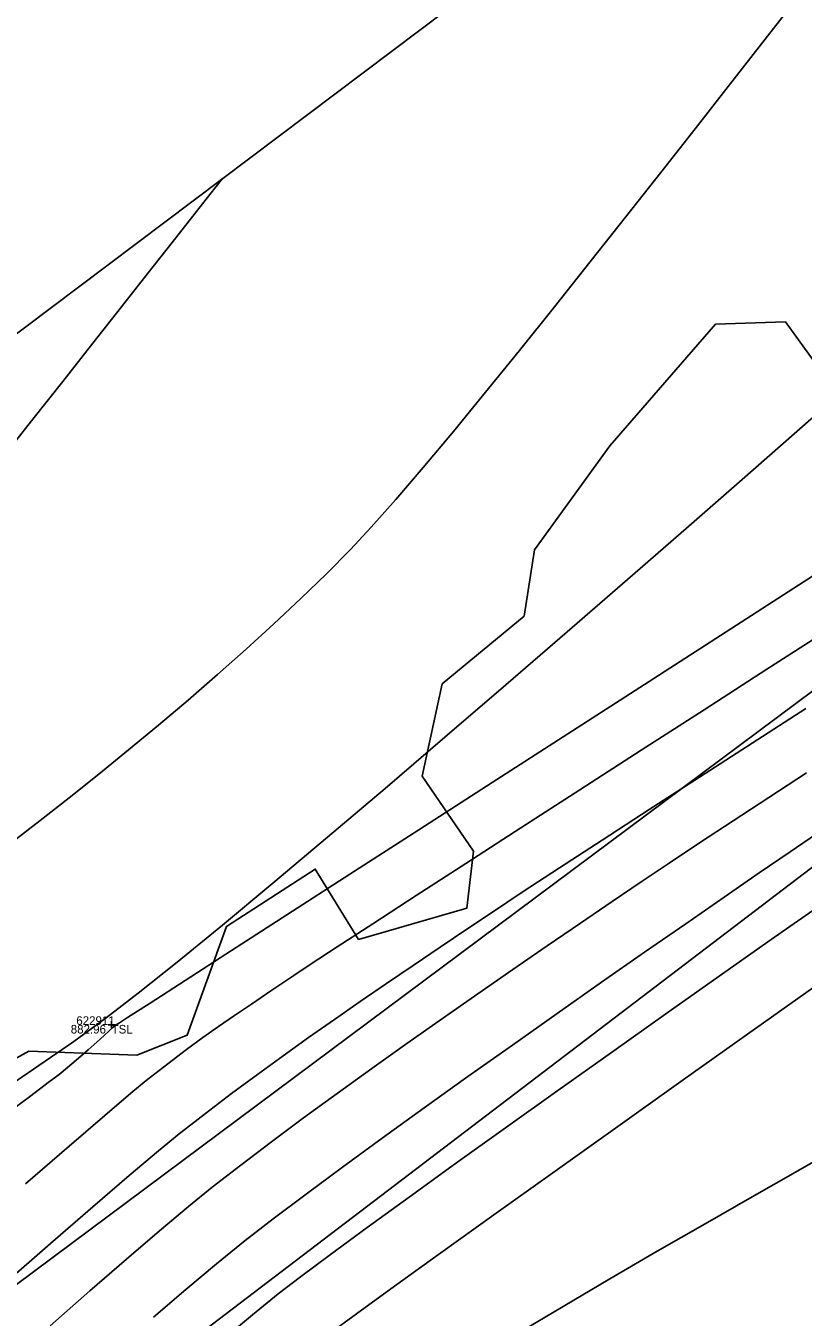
# Model space of a CAD drawing. Extents: x 1957117 to 1971063, y 701601 to 715861.
# Drawn here: x 1968019.7 to 1968051.3, y 710497.5 to 710549.9 of the extents above; entities that cross this region are included whole.
import ezdxf

# ---------------------------------------------------------------- set-up
doc = ezdxf.new("R2010")
doc.units = 0
for name, color, linetype in [('DT_X_Contour_Major', 7, 'Continuous'), ('DT_X_Contour_Minor', 7, 'Continuous'), ('DT_X_TIN_Hull', 7, 'Continuous'), ('PV_P_Drive', 7, 'Continuous'), ('PV_P_Shoulder', 7, 'Continuous'), ('RS_Raster1', 7, 'Continuous'), ('RW_X_Esmt_RR', 7, 'Continuous'), ('SC_Scratch1', 7, 'Continuous'), ('SC_Shading5', 7, 'Continuous'), ('VG_X_Tree_Line_Rt', 7, 'Continuous')]:
    doc.layers.add(name, color=color, linetype=linetype)

msp = doc.modelspace()

# ---------------------------------------------------------------- linework, layer by layer
at = {"layer": 'DT_X_Contour_Major'}
for points in [[(1968018.622, 710532.274), (1968019.905, 710533.893), (1968021.172, 710535.496), (1968022.399, 710537.053), (1968023.565, 710538.534), (1968024.646, 710539.908), (1968025.62, 710541.146), (1968026.463, 710542.218), (1968027.153, 710543.093), (1968027.667, 710543.742)], [(1968018.622, 710532.274), (1968019.905, 710533.893), (1968021.172, 710535.496), (1968022.399, 710537.053), (1968023.565, 710538.534), (1968024.646, 710539.908), (1968025.62, 710541.146), (1968026.463, 710542.218), (1968027.153, 710543.093), (1968027.667, 710543.742)], [(1968018.733, 710498.774), (1968020.671, 710500.464), (1968022.4, 710501.963), (1968023.878, 710503.231), (1968025.061, 710504.229), (1968025.906, 710504.919), (1968026.98, 710505.755), (1968028.039, 710506.559), (1968029.089, 710507.338), (1968030.132, 710508.096), (1968031.174, 710508.839), (1968032.22, 710509.571), (1968033.273, 710510.299), (1968034.339, 710511.028), (1968035.421, 710511.763), (1968036.524, 710512.51), (1968037.653, 710513.273), (1968038.605, 710513.91), (1968039.862, 710514.739), (1968041.38, 710515.732), (1968043.116, 710516.862), (1968045.029, 710518.101), (1968047.074, 710519.423), (1968049.209, 710520.799), (1968051.391, 710522.202)], [(1968018.733, 710498.774), (1968020.671, 710500.464), (1968022.4, 710501.963), (1968023.878, 710503.231), (1968025.061, 710504.229), (1968025.906, 710504.919), (1968026.98, 710505.755), (1968028.039, 710506.559), (1968029.089, 710507.338), (1968030.132, 710508.096), (1968031.174, 710508.839), (1968032.22, 710509.571), (1968033.273, 710510.299), (1968034.339, 710511.028), (1968035.421, 710511.763), (1968036.524, 710512.51), (1968037.653, 710513.273), (1968038.605, 710513.91), (1968039.862, 710514.739), (1968041.38, 710515.732), (1968043.116, 710516.862), (1968045.029, 710518.101), (1968047.074, 710519.423), (1968049.209, 710520.799), (1968051.391, 710522.202)], [(1968052.84, 710504.437), (1968051.072, 710503.423), (1968049.214, 710502.362), (1968047.297, 710501.266), (1968045.354, 710500.15), (1968043.417, 710499.028), (1968041.519, 710497.912), (1968039.692, 710496.818)], [(1968052.84, 710504.437), (1968051.072, 710503.423), (1968049.214, 710502.362), (1968047.297, 710501.266), (1968045.354, 710500.15), (1968043.417, 710499.028), (1968041.519, 710497.912), (1968039.692, 710496.818)]]:
    msp.add_lwpolyline(points, dxfattribs=at)
at = {"layer": 'DT_X_Contour_Minor'}
for points in [[(1968050.659, 710550.581), (1968049.494, 710549.092), (1968048.231, 710547.478), (1968046.891, 710545.768), (1968045.494, 710543.99), (1968044.061, 710542.171), (1968042.612, 710540.341), (1968041.167, 710538.527), (1968039.746, 710536.758), (1968038.371, 710535.062), (1968037.06, 710533.467), (1968035.834, 710532.002), (1968034.714, 710530.695), (1968033.72, 710529.575), (1968032.873, 710528.668), (1968031.894, 710527.683), (1968030.854, 710526.676), (1968029.763, 710525.654), (1968028.629, 710524.621), (1968027.461, 710523.586), (1968026.269, 710522.553), (1968025.061, 710521.53), (1968023.847, 710520.523), (1968022.636, 710519.537), (1968021.438, 710518.579), (1968020.26, 710517.656), (1968019.113, 710516.773)], [(1968050.659, 710550.581), (1968049.494, 710549.092), (1968048.231, 710547.478), (1968046.891, 710545.768), (1968045.494, 710543.99), (1968044.061, 710542.171), (1968042.612, 710540.341), (1968041.167, 710538.527), (1968039.746, 710536.758), (1968038.371, 710535.062), (1968037.06, 710533.467), (1968035.834, 710532.002), (1968034.714, 710530.695), (1968033.72, 710529.575), (1968032.873, 710528.668), (1968031.894, 710527.683), (1968030.854, 710526.676), (1968029.763, 710525.654), (1968028.629, 710524.621), (1968027.461, 710523.586), (1968026.269, 710522.553), (1968025.061, 710521.53), (1968023.847, 710520.523), (1968022.636, 710519.537), (1968021.438, 710518.579), (1968020.26, 710517.656), (1968019.113, 710516.773)], [(1968052.851, 710535.059), (1968050.925, 710533.367), (1968048.806, 710531.511), (1968046.534, 710529.527), (1968044.148, 710527.453), (1968041.69, 710525.323), (1968039.2, 710523.174), (1968036.717, 710521.043), (1968034.283, 710518.964), (1968031.937, 710516.975), (1968029.719, 710515.112), (1968027.67, 710513.41), (1968025.83, 710511.906), (1968024.239, 710510.635), (1968022.938, 710509.635), (1968021.621, 710508.682), (1968019.984, 710507.548), (1968018.069, 710506.258)], [(1968052.851, 710535.059), (1968050.925, 710533.367), (1968048.806, 710531.511), (1968046.534, 710529.527), (1968044.148, 710527.453), (1968041.69, 710525.323), (1968039.2, 710523.174), (1968036.717, 710521.043), (1968034.283, 710518.964), (1968031.937, 710516.975), (1968029.719, 710515.112), (1968027.67, 710513.41), (1968025.83, 710511.906), (1968024.239, 710510.635), (1968022.938, 710509.635), (1968021.621, 710508.682), (1968019.984, 710507.548), (1968018.069, 710506.258)], [(1968018.603, 710505.531), (1968019.816, 710506.432), (1968020.637, 710507.045), (1968021.021, 710507.337), (1968021.627, 710507.84), (1968022.2, 710508.339), (1968022.691, 710508.777), (1968023.048, 710509.1), (1968023.22, 710509.253), (1968023.347, 710509.348), (1968023.479, 710509.437), (1968023.811, 710509.652), (1968024.726, 710510.241), (1968026.156, 710511.162), (1968028.032, 710512.37), (1968030.287, 710513.822), (1968032.85, 710515.473), (1968035.655, 710517.279), (1968038.633, 710519.196), (1968041.715, 710521.18), (1968044.833, 710523.187), (1968047.919, 710525.173), (1968050.903, 710527.094), (1968053.719, 710528.906)], [(1968018.603, 710505.531), (1968019.816, 710506.432), (1968020.637, 710507.045), (1968021.021, 710507.337), (1968021.627, 710507.84), (1968022.2, 710508.339), (1968022.691, 710508.777), (1968023.048, 710509.1), (1968023.22, 710509.253), (1968023.347, 710509.348), (1968023.479, 710509.437), (1968023.811, 710509.652), (1968024.726, 710510.241), (1968026.156, 710511.162), (1968028.032, 710512.37), (1968030.287, 710513.822), (1968032.85, 710515.473), (1968035.655, 710517.279), (1968038.633, 710519.196), (1968041.715, 710521.18), (1968044.833, 710523.187), (1968047.919, 710525.173), (1968050.903, 710527.094), (1968053.719, 710528.906)], [(1968019.655, 710502.887), (1968021.438, 710504.43), (1968022.884, 710505.674), (1968023.942, 710506.574), (1968024.563, 710507.086), (1968025.446, 710507.775), (1968026.202, 710508.348), (1968026.876, 710508.842), (1968027.511, 710509.292), (1968028.153, 710509.732), (1968028.846, 710510.199), (1968029.636, 710510.729), (1968030.566, 710511.355), (1968031.241, 710511.804), (1968032.331, 710512.517), (1968033.783, 710513.462), (1968035.548, 710514.606), (1968037.573, 710515.916), (1968039.807, 710517.358), (1968042.2, 710518.901), (1968044.699, 710520.511), (1968047.254, 710522.155), (1968049.814, 710523.801), (1968052.327, 710525.415)], [(1968019.655, 710502.887), (1968021.438, 710504.43), (1968022.884, 710505.674), (1968023.942, 710506.574), (1968024.563, 710507.086), (1968025.446, 710507.775), (1968026.202, 710508.348), (1968026.876, 710508.842), (1968027.511, 710509.292), (1968028.153, 710509.732), (1968028.846, 710510.199), (1968029.636, 710510.729), (1968030.566, 710511.355), (1968031.241, 710511.804), (1968032.331, 710512.517), (1968033.783, 710513.462), (1968035.548, 710514.606), (1968037.573, 710515.916), (1968039.807, 710517.358), (1968042.2, 710518.901), (1968044.699, 710520.511), (1968047.254, 710522.155), (1968049.814, 710523.801), (1968052.327, 710525.415)], [(1968020.657, 710497.128), (1968022.272, 710498.542), (1968023.766, 710499.838), (1968025.112, 710500.989), (1968026.282, 710501.969), (1968027.248, 710502.751), (1968028.412, 710503.655), (1968029.657, 710504.598), (1968030.969, 710505.572), (1968032.335, 710506.569), (1968033.741, 710507.58), (1968035.172, 710508.597), (1968036.615, 710509.612), (1968038.056, 710510.617), (1968039.481, 710511.602), (1968040.875, 710512.561), (1968042.226, 710513.484), (1968043.519, 710514.364), (1968044.739, 710515.192), (1968045.839, 710515.93), (1968047.077, 710516.753), (1968048.435, 710517.646), (1968049.89, 710518.597), (1968051.422, 710519.593)], [(1968020.657, 710497.128), (1968022.272, 710498.542), (1968023.766, 710499.838), (1968025.112, 710500.989), (1968026.282, 710501.969), (1968027.248, 710502.751), (1968028.412, 710503.655), (1968029.657, 710504.598), (1968030.969, 710505.572), (1968032.335, 710506.569), (1968033.741, 710507.58), (1968035.172, 710508.597), (1968036.615, 710509.612), (1968038.056, 710510.617), (1968039.481, 710511.602), (1968040.875, 710512.561), (1968042.226, 710513.484), (1968043.519, 710514.364), (1968044.739, 710515.192), (1968045.839, 710515.93), (1968047.077, 710516.753), (1968048.435, 710517.646), (1968049.89, 710518.597), (1968051.422, 710519.593)], [(1968024.861, 710497.468), (1968026.178, 710498.599), (1968027.426, 710499.644), (1968028.591, 710500.584), (1968029.737, 710501.471), (1968031.068, 710502.474), (1968032.554, 710503.573), (1968034.166, 710504.748), (1968035.874, 710505.979), (1968037.65, 710507.248), (1968039.464, 710508.534), (1968041.287, 710509.819), (1968043.088, 710511.082), (1968044.84, 710512.303), (1968046.513, 710513.464), (1968048.078, 710514.545), (1968049.504, 710515.526), (1968050.763, 710516.387), (1968051.826, 710517.11)], [(1968024.861, 710497.468), (1968026.178, 710498.599), (1968027.426, 710499.644), (1968028.591, 710500.584), (1968029.737, 710501.471), (1968031.068, 710502.474), (1968032.554, 710503.573), (1968034.166, 710504.748), (1968035.874, 710505.979), (1968037.65, 710507.248), (1968039.464, 710508.534), (1968041.287, 710509.819), (1968043.088, 710511.082), (1968044.84, 710512.303), (1968046.513, 710513.464), (1968048.078, 710514.545), (1968049.504, 710515.526), (1968050.763, 710516.387), (1968051.826, 710517.11)], [(1968027.85, 710496.702), (1968028.885, 710497.571), (1968029.933, 710498.417), (1968030.845, 710499.117), (1968032.064, 710500.026), (1968033.549, 710501.114), (1968035.257, 710502.353), (1968037.147, 710503.714), (1968039.178, 710505.167), (1968041.308, 710506.684), (1968043.496, 710508.236), (1968045.699, 710509.795), (1968047.877, 710511.331), (1968049.987, 710512.815), (1968051.989, 710514.219)], [(1968027.85, 710496.702), (1968028.885, 710497.571), (1968029.933, 710498.417), (1968030.845, 710499.117), (1968032.064, 710500.026), (1968033.549, 710501.114), (1968035.257, 710502.353), (1968037.147, 710503.714), (1968039.178, 710505.167), (1968041.308, 710506.684), (1968043.496, 710508.236), (1968045.699, 710509.795), (1968047.877, 710511.331), (1968049.987, 710512.815), (1968051.989, 710514.219)], [(1968031.967, 710496.772), (1968033.114, 710497.613), (1968034.659, 710498.731), (1968036.544, 710500.085), (1968038.71, 710501.635), (1968041.1, 710503.34), (1968043.654, 710505.158), (1968046.316, 710507.048), (1968049.025, 710508.971), (1968051.726, 710510.884)], [(1968031.967, 710496.772), (1968033.114, 710497.613), (1968034.659, 710498.731), (1968036.544, 710500.085), (1968038.71, 710501.635), (1968041.1, 710503.34), (1968043.654, 710505.158), (1968046.316, 710507.048), (1968049.025, 710508.971), (1968051.726, 710510.884)]]:
    msp.add_lwpolyline(points, dxfattribs=at)
at = {"layer": 'DT_X_TIN_Hull'}
msp.add_lwpolyline([(1968085.786, 710587.631), (1968048.374, 710559.321), (1968008.022, 710528.961), (1967964.863, 710496.371), (1967926.506, 710467.561), (1967887.113, 710437.416), (1967847.789, 710407.195), (1967807.487, 710375.982), (1967766.853, 710344.714), (1967763.635, 710342.334), (1967729.675, 710316.377), (1967688.906, 710284.998), (1967647.617, 710253.044)], dxfattribs=at)
at = {"layer": 'PV_P_Drive'}
for p, q in [((1968023.16, 710509.497), (1968023.16, 710509.205)), ((1968023.014, 710509.351), (1968023.306, 710509.351)), ((1968023.16, 710509.351), (1968023.16, 710509.351))]:
    msp.add_line(p, q, dxfattribs=at)
at = {"layer": 'RW_X_Esmt_RR'}
msp.add_line((1967242.069, 709899.693), (1968426.396, 710800.927), dxfattribs=at)
msp.add_lwpolyline([(1968171.056, 710611.87), (1967279.514, 709947.668)], dxfattribs=at)
at = {"layer": 'SC_Shading5'}
for points in [[(1963589.678, 706586.994), (1963626.625, 706689.548), (1963651.76, 706746.832), (1963668.09, 706778.596), (1963682.768, 706805.402), (1963734.424, 706911.594), (1963826.849, 707116.717), (1963877.258, 707215.645), (1963964.981, 707354.472), (1964070.526, 707509.355), (1964132.574, 707601.994), (1964163.9, 707642.169), (1964191.2, 707685.167), (1964278.98, 707807.131), (1964326.11, 707874.364), (1964396.427, 707968.962), (1964508.519, 708133.679), (1964655.588, 708336.552), (1964745.319, 708429.172), (1964840.327, 708522.317), (1964988.178, 708660.245), (1965089.796, 708739.041), (1965251.743, 708835.216), (1965415.807, 708922.048), (1965866.2, 709149.38), (1966173.543, 709294.131), (1966283.627, 709338.196), (1966534.003, 709419.214), (1966689.084, 709471.266), (1967008.468, 709641.817), (1967166.677, 709750.124), (1967422.113, 709931.083), (1967818.707, 710198.831), (1968187.021, 710459.852), (1968360.589, 710592.493), (1968496.543, 710707.847), (1968606.427, 710809.378), (1968733.391, 710937.091), (1968807.28, 711025.4), (1968843.008, 711077.094), (1968863.233, 711106.099), (1968909.747, 711171.311), (1968974.133, 711279.559), (1969130.932, 711546.915), (1969247.433, 711744.686), (1969402.714, 712016.424), (1969505.287, 712191.789), (1969666.311, 712460.805), (1969771.586, 712639.896), (1969880.058, 712820.917), (1969964.994, 712955.706), (1969990.005, 713000.084), (1970030.065, 713068.479)], [(1963609.915, 706579.703), (1963646.615, 706681.572), (1963671.193, 706737.585), (1963687.092, 706768.511), (1963701.884, 706795.526), (1963753.906, 706902.469), (1963846.249, 707107.41), (1963895.973, 707204.994), (1963982.966, 707342.667), (1964088.35, 707497.312), (1964150.015, 707589.379), (1964181.502, 707629.761), (1964209.024, 707673.109), (1964296.517, 707794.674), (1964343.552, 707861.772), (1964413.958, 707956.489), (1964526.123, 708121.313), (1964672.104, 708322.686), (1964760.576, 708414.006), (1964855.195, 708506.77), (1965002.134, 708643.847), (1965101.925, 708721.226), (1965262.272, 708816.451), (1965425.685, 708902.939), (1965875.63, 709130.044), (1966182.13, 709274.398), (1966290.944, 709317.954), (1966540.737, 709398.785), (1966697.632, 709451.445), (1967019.644, 709623.399), (1967178.971, 709732.471), (1967434.35, 709913.39), (1967830.945, 710181.14), (1968199.774, 710442.525), (1968374.086, 710575.735), (1968510.806, 710691.739), (1968621.36, 710793.889), (1968749.296, 710922.58), (1968824.413, 711012.355), (1968860.678, 711064.827), (1968880.812, 711093.701), (1968927.778, 711159.547), (1968992.655, 711268.62), (1969149.476, 711536.015), (1969266.039, 711733.891), (1969421.336, 712005.657), (1969523.8, 712180.835), (1969684.812, 712449.831), (1969790.084, 712628.917), (1969898.385, 712809.653), (1969983.474, 712944.685), (1970008.657, 712989.367), (1970048.626, 713057.607)]]:
    msp.add_spline(points, degree=3, dxfattribs=at)
at = {"layer": 'VG_X_Tree_Line_Rt'}
msp.add_lwpolyline([(1968054.508, 710532.459), (1968050.565, 710537.919), (1968047.726, 710537.827), (1968043.429, 710532.886), (1968040.357, 710528.661), (1968039.941, 710525.962), (1968036.608, 710523.209), (1968035.785, 710519.458), (1968037.872, 710516.414), (1968037.605, 710514.092), (1968033.203, 710512.825), (1968031.442, 710515.685), (1968027.832, 710513.352), (1968026.235, 710508.931), (1968024.19, 710508.117), (1968019.789, 710508.29), (1968014.888, 710505.562)], dxfattribs=at)

# ---------------------------------------------------------------- texts
at = {"layer": 'PV_P_Shoulder'}
msp.add_text('882.96', height=0.35, dxfattribs=at).set_placement((1968021.498, 710509.001))
at = {"layer": 'RS_Raster1'}
msp.add_text('622911', height=0.35, dxfattribs=at).set_placement((1968021.724, 710509.351))
at = {"layer": 'SC_Scratch1'}
msp.add_text('TSL', height=0.35, dxfattribs=at).set_placement((1968023.16, 710509.001))

doc.saveas('drawing.dxf')
